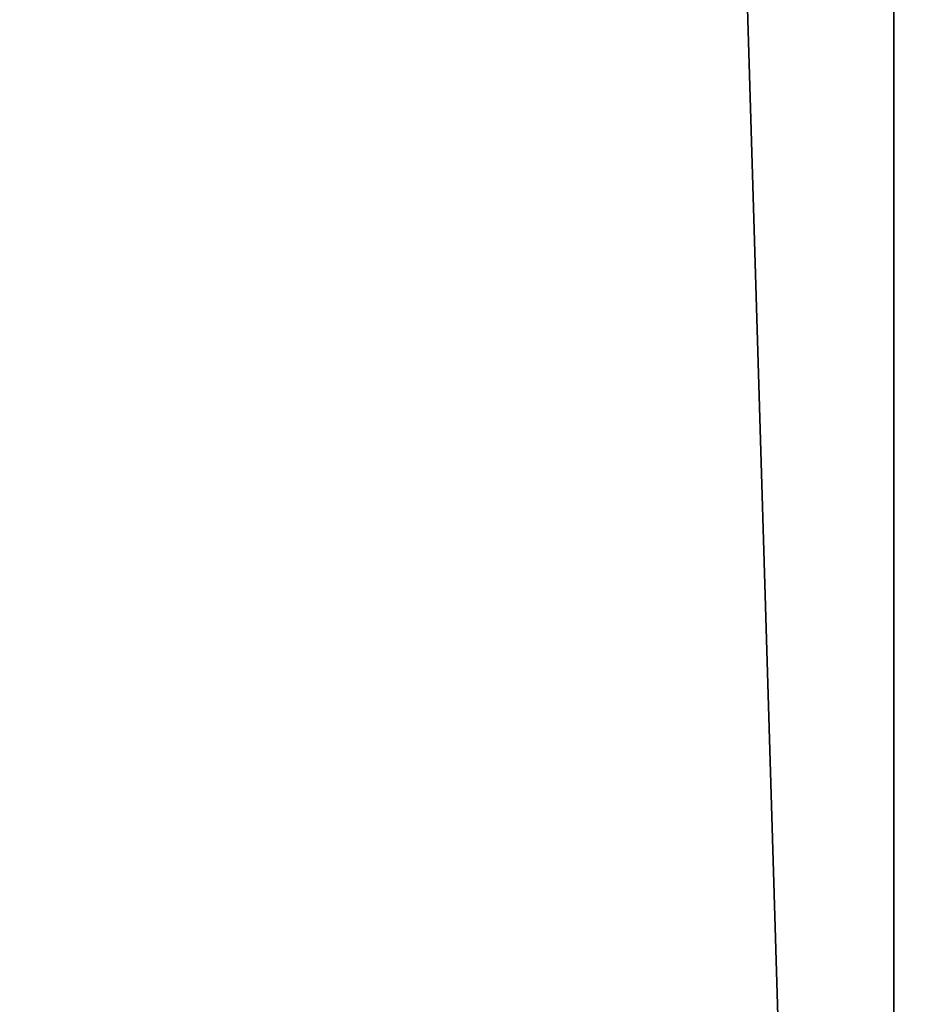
# Model space of a CAD drawing. Header units: millimetres. Extents: x -365 to 365, y -678 to 20.
# Tile 408 of 656: x -3.53 to -2.784, y -44.898 to -44.077. Entities that reach past the tile are written whole.
import ezdxf

# ---------------------------------------------------------------- set-up
doc = ezdxf.new("R2010")
doc.units = ezdxf.units.MM
doc.header["$LTSCALE"] = 65.185185
for name, color, linetype in [('362', 7, 'CONTINUOUS'), ('371', 7, 'CONTINUOUS'), ('373', 7, 'CONTINUOUS')]:
    doc.layers.add(name, color=color, linetype=linetype)

msp = doc.modelspace()

# ---------------------------------------------------------------- linework, layer by layer
at = {"layer": '362', "linetype": 'CONTINUOUS'}
for points in [[(-2, -74.7, 19.85), (-2, 0, 19.85), (-4.0572, -6.35385, 19.03356), (-2, -74.7, 19.85)], [(-2, -74.7, 19.85), (-4.0572, -6.35385, 19.03356), (-4.12132, -74.7, 18.97132), (-2, -74.7, 19.85)]]:
    msp.add_3dface(points, dxfattribs=at)
at = {"layer": '371', "linetype": 'CONTINUOUS'}
for points in [[(-4.7, -74.21118, -6.32043), (-4.7, -41.77377, -13.32871), (-2.79839, -71.56335, -6.89251), (-4.7, -74.21118, -6.32043)], [(-2.79839, -71.56335, -6.89251), (-4.7, -41.77377, -13.32871), (-2.7996, -71.44577, -6.91791), (-2.79839, -71.56335, -6.89251)], [(-2.7996, -71.44577, -6.91791), (-4.7, -41.77377, -13.32871), (-2.8, -71.32857, -6.94323), (-2.7996, -71.44577, -6.91791)], [(-2.8, -71.32857, -6.94323), (-4.7, -41.77377, -13.32871), (-2.8, -41.77377, -13.32871), (-2.8, -71.32857, -6.94323)]]:
    msp.add_3dface(points, dxfattribs=at)
at = {"layer": '373', "linetype": 'CONTINUOUS'}
for points in [[(-2.8, -71.32857, -6.94323), (-2.8, -41.77377, -13.32871), (-2.59113, -41.75589, -13.24596), (-2.8, -71.32857, -6.94323)], [(-2.8, -71.32857, -6.94323), (-2.59113, -41.75589, -13.24596), (-2.58466, -71.30932, -6.85416), (-2.8, -71.32857, -6.94323)]]:
    msp.add_3dface(points, dxfattribs=at)

doc.saveas('drawing.dxf')
